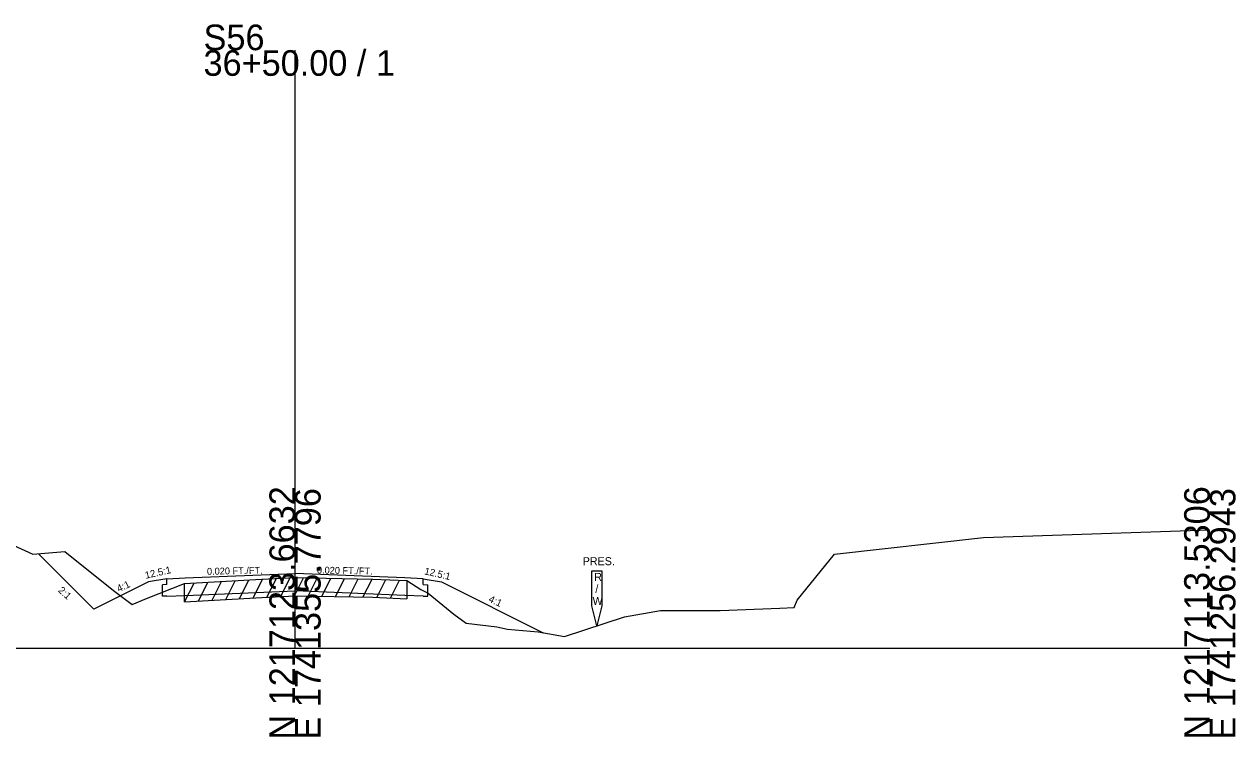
# Model space of a CAD drawing. Extents: x -26 to 1203, y -10 to 19541.
# Drawn here: x 70.4 to 202.8, y 11490.3 to 11568.2 of the extents above; entities that cross this region are included whole.
import ezdxf

# ---------------------------------------------------------------- set-up
doc = ezdxf.new("R2010")
doc.units = 0
for name, color, linetype in [('RD_GPK_XS_Cell', 7, 'Continuous'), ('RD_XS_Base', 7, 'Continuous'), ('RD_XS_EarthShd', 7, 'Continuous'), ('RD_XS_ExGround', 7, 'Continuous'), ('RD_XS_ExPaveRet', 7, 'Continuous'), ('RD_XS_ExRW', 7, 'Continuous'), ('RD_XS_Pave', 7, 'Continuous'), ('RD_XS_TX_Elev_EX', 7, 'Continuous'), ('RD_XS_TX_Slope', 7, 'Continuous')]:
    doc.layers.add(name, color=color, linetype=linetype)

msp = doc.modelspace()

# ---------------------------------------------------------------- linework, layer by layer
at = {"layer": 'RD_GPK_XS_Cell'}
for p, q in [((100, 11500), (100, 11565.35)), ((0, 11500), (100, 11500)), ((100, 11500), (200, 11500))]:
    msp.add_line(p, q, dxfattribs=at)
at = {"layer": 'RD_XS_Base'}
for p, q in [((86, 11506.95), (85.5, 11506.93)), ((85.5, 11505.66), (85.5, 11506.93)), ((86, 11506.95), (86, 11507.58)), ((114, 11506.95), (114, 11507.58)), ((114, 11506.95), (114.5, 11506.93)), ((114.5, 11505.66), (114.5, 11506.93)), ((86, 11505.68), (85.5, 11505.66)), ((86, 11505.68), (88, 11505.76)), ((88, 11505.76), (100, 11506.26)), ((112, 11505.76), (100, 11506.26)), ((114, 11505.68), (112, 11505.76)), ((114, 11505.68), (114.5, 11505.66))]:
    msp.add_line(p, q, dxfattribs=at)
at = {"layer": 'RD_XS_EarthShd'}
for p, q in [((78, 11504.25), (71.94, 11510.32)), ((84, 11507.25), (78, 11504.25)), ((86, 11507.58), (84, 11507.25)), ((114, 11507.58), (116, 11507.25)), ((116, 11507.25), (127.14, 11501.68))]:
    msp.add_line(p, q, dxfattribs=at)
at = {"layer": 'RD_XS_ExGround'}
msp.add_lwpolyline([(69.19, 11511.26), (71.34, 11510.26), (74.83, 11510.56), (80.17, 11506.3), (82.21, 11504.78), (83.77, 11505.43), (87.93, 11507.05), (96.36, 11507.53), (100.01, 11507.7), (108.52, 11507.55), (112.23, 11507.39), (113.75, 11506.42), (114.54, 11506.01), (117.37, 11503.72), (118.72, 11502.74), (122.07, 11502.33), (123.24, 11502.08), (126.57, 11501.79), (129.44, 11501.26), (136, 11503.4), (139.97, 11504.09), (146.48, 11504.12), (152.98, 11504.35), (154.57, 11504.43), (154.9, 11505.23), (158.97, 11510.27), (175.27, 11512.08), (200, 11512.91)], dxfattribs=at)
at = {"layer": 'RD_XS_ExPaveRet'}
for p, q in [((87.93, 11505.05), (88.96, 11507.11)), ((87.93, 11505.05), (87.93, 11507.05)), ((89.43, 11505.14), (90.46, 11507.2)), ((90.93, 11505.22), (91.96, 11507.28)), ((92.43, 11505.31), (93.46, 11507.36)), ((93.93, 11505.39), (94.96, 11507.45)), ((95.43, 11505.47), (96.46, 11507.53)), ((96.93, 11505.55), (97.96, 11507.6)), ((98.43, 11505.62), (99.46, 11507.67)), ((99.93, 11505.7), (100.93, 11507.68)), ((101.43, 11505.67), (102.42, 11507.66)), ((102.93, 11505.65), (103.92, 11507.63)), ((104.43, 11505.62), (105.42, 11507.6)), ((105.93, 11505.6), (106.92, 11507.58)), ((107.43, 11505.57), (108.42, 11507.55)), ((108.93, 11505.53), (109.91, 11507.49)), ((110.43, 11505.47), (111.41, 11507.42)), ((112.23, 11507.39), (112.23, 11505.39)), ((87.93, 11505.05), (96.36, 11505.53)), ((96.36, 11505.53), (100.01, 11505.7)), ((100.01, 11505.7), (108.52, 11505.55)), ((108.52, 11505.55), (112.23, 11505.39))]:
    msp.add_line(p, q, dxfattribs=at)
at = {"layer": 'RD_XS_ExRW'}
msp.add_lwpolyline([(132.45, 11508.44), (133.55, 11508.44), (133.55, 11504.61), (133, 11502.42), (132.45, 11504.61)], close=True, dxfattribs=at)
at = {"layer": 'RD_XS_Pave'}
for p, q in [((88, 11507.67), (100, 11508.17)), ((112, 11507.67), (100, 11508.17)), ((86, 11507.58), (88, 11507.67)), ((114, 11507.58), (112, 11507.67))]:
    msp.add_line(p, q, dxfattribs=at)

# ---------------------------------------------------------------- texts
at = {"layer": 'RD_GPK_XS_Cell'}
for s, p in [('S56', (90, 11565.35)), ('36+50.00 / 1', (90, 11562.55))]:
    msp.add_text(s, height=2.8, dxfattribs=at).set_placement(p)
for s, p in [('N 1217123.6632', (100, 11490)), ('E 1741355.7796', (102.8, 11490)), ('N 1217113.5306', (200, 11490)), ('E 1741256.2943', (202.8, 11490))]:
    msp.add_text(s, height=2.8, rotation=90, dxfattribs=at).set_placement(p)
at = {"layer": 'RD_XS_ExRW'}
for s, p in [('PRES.', (131.45, 11509.06)), ('R', (132.71, 11507.34)), ('/', (132.83, 11506.03)), ('W', (132.53, 11504.72))]:
    msp.add_text(s, height=0.875, dxfattribs=at).set_placement(p)
at = {"layer": 'RD_XS_TX_Elev_EX'}
msp.add_text('856.85', height=0.1, rotation=90, dxfattribs=at).set_placement((100.1, 11507.7))
at = {"layer": 'RD_XS_TX_Slope'}
for s, height, rotation, p in [('12.5:1', 0.778, 12.7511, (83.69, 11507.57)), ('0.020 FT./FT.', 0.7518, 1.1916, (90.38, 11508.01)), ('0.020 FT./FT.', 0.7518, 358.8084, (102.39, 11508.16)), ('12.5:1', 0.778, 347.2489, (114.09, 11508.07)), ('2:1', 0.778, 317.6004, (74.04, 11506.22)), ('4:1', 0.778, 24.919, (80.74, 11506.1)), ('4:1', 0.778, 335.081, (121.09, 11505.09))]:
    msp.add_text(s, height=height, rotation=rotation, dxfattribs=at).set_placement(p)

doc.saveas('drawing.dxf')
